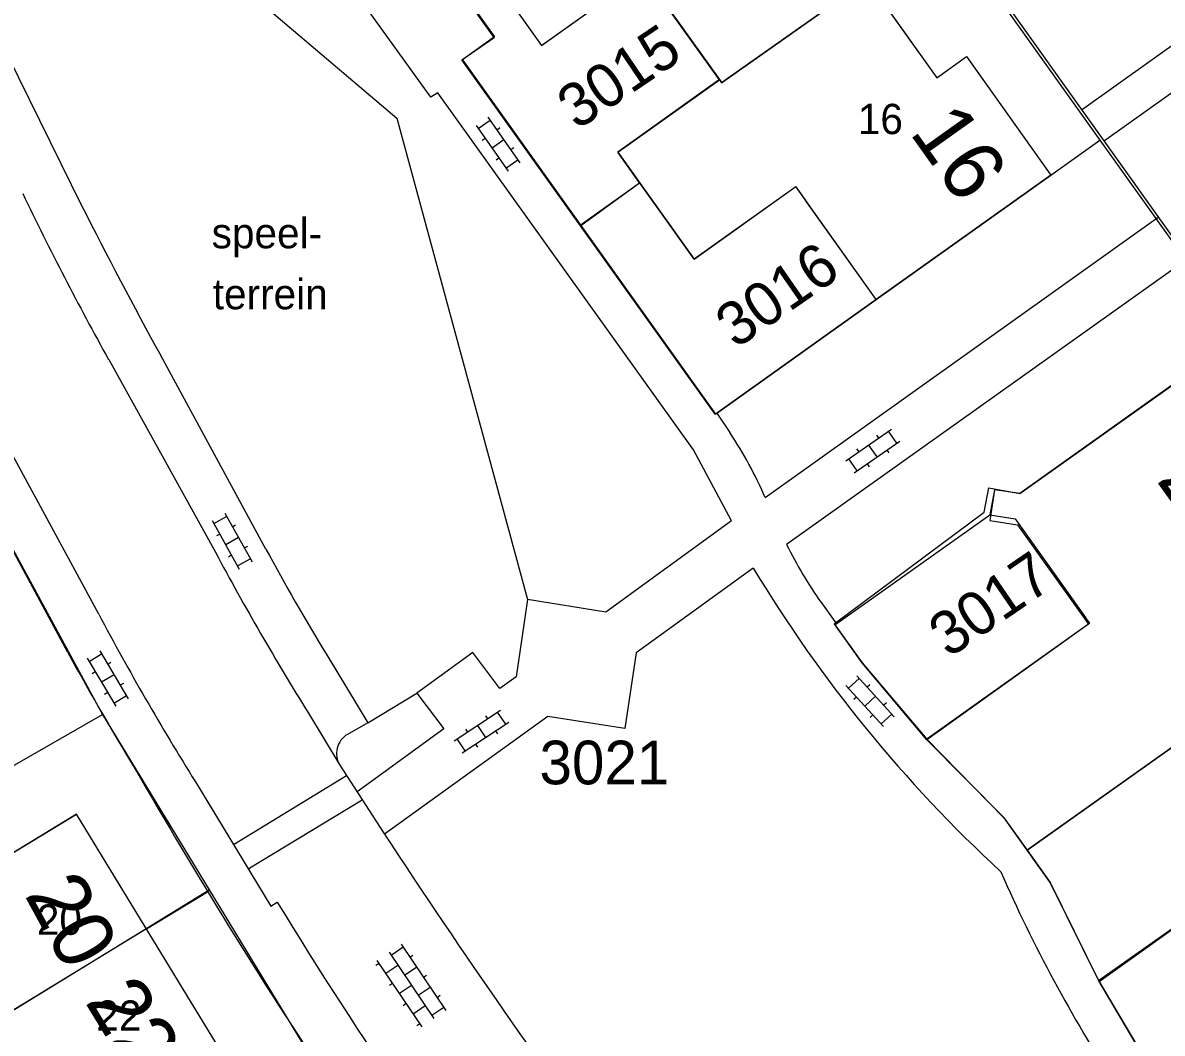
# Model space of a CAD drawing. Extents: x 148816 to 151297, y 399515 to 402500.
# Drawn here: x 150820.58 to 150867.56, y 400797.61 to 400839.28 of the extents above; entities that cross this region are included whole.
import ezdxf

# ---------------------------------------------------------------- set-up
doc = ezdxf.new("R2010")
doc.units = 0
for name, color, linetype in [('B01 Hoofdgebouw  [D] Norm', 7, 'Continuous'), ('B01 Hoofdgebouw  [T] Norm', 7, 'Continuous'), ('B01 hoofgebouw', 7, 'Continuous'), ('B07 Tussenmuur  [T] Norm', 7, 'Continuous'), ('G01 perceelsgrens', 7, 'Continuous'), ('S02 Open verharding  Norm', 7, 'Continuous'), ('T01 Muur  [T] Gem', 7, 'Continuous'), ('T04 Haag heg  [D] Gem', 7, 'Continuous'), ('V00 Kant verharding algemeen  [T] Norm', 7, 'Continuous'), ('V00 Kant verharding algemeen secundair  [T] Gem', 7, 'Continuous'), ('Z01 perceelnummer', 7, 'Continuous'), ('Z02 huisnummer', 7, 'Continuous'), ('Z02 Huisnummer  [Tekst] Norm', 7, 'Continuous'), ('Z19 Overige Tekst  [Tekst] Gem', 7, 'Continuous')]:
    doc.layers.add(name, color=color, linetype=linetype)

msp = doc.modelspace()

# ---------------------------------------------------------------- linework, layer by layer
at = {"layer": 'B01 Hoofdgebouw  [D] Norm'}
msp.add_line((150855.77, 400827.864), (150852.45, 400832.523), dxfattribs=at)
for points in [[(150810.807, 400882.052), (150816.882, 400873.519), (150821.075, 400876.509), (150827.52, 400867.472), (150823.327, 400864.482), (150829.424, 400855.933), (150833.617, 400858.923), (150840.062, 400849.886), (150835.869, 400846.896), (150841.966, 400838.347), (150846.159, 400841.337), (150849.301, 400836.933), (150845.108, 400833.943), (150848.255, 400829.531), (150852.45, 400832.523)], [(150849.301, 400836.933), (150849.387, 400836.81), (150855.388, 400841.052)], [(150861.691, 400819.866), (150860.644, 400820.024), (150860.452, 400818.748), (150861.599, 400818.575), (150864.523, 400814.484), (150857.861, 400809.715)], [(150864.961, 400799.739), (150871.598, 400804.484), (150874.523, 400800.392), (150874.36, 400799.254), (150875.489, 400799.037), (150878.426, 400794.929), (150871.777, 400790.176)]]:
    msp.add_lwpolyline(points, dxfattribs=at)
at = {"layer": 'B01 Hoofdgebouw  [T] Norm'}
for p, q in [((150855.302, 400841.175), (150858.268, 400837.011)), ((150858.268, 400837.011), (150859.49, 400837.882)), ((150859.49, 400837.882), (150862.971, 400832.996)), ((150862.971, 400832.996), (150855.77, 400827.864)), ((150855.77, 400827.864), (150849.141, 400823.133)), ((150861.691, 400819.866), (150868.759, 400824.898)), ((150854.069, 400814.448), (150860.492, 400819.014)), ((150861.05, 400806.492), (150857.861, 400809.715)), ((150818.615, 400804.104), (150822.79, 400806.65)), ((150828.57, 400797.17), (150822.79, 400806.65)), ((150862.942, 400803.828), (150861.05, 400806.492)), ((150864.947, 400799.767), (150862.942, 400803.828))]:
    msp.add_line(p, q, dxfattribs=at)
at = {"layer": 'B01 hoofgebouw'}
for points in [[(150813.709, 400877.98), (150810.807, 400882.052), (150814.993, 400885.035), (150811.674, 400889.693), (150818.874, 400894.823), (150822.36, 400889.93), (150821.139, 400889.058), (150826.904, 400880.987), (150828.125, 400881.859), (150834.912, 400872.337), (150833.699, 400871.471), (150839.453, 400863.412), (150840.666, 400864.278), (150847.464, 400854.744), (150846.242, 400853.873), (150851.995, 400845.805), (150853.217, 400846.676), (150856.524, 400842.046), (150855.302, 400841.175), (150858.268, 400837.011), (150859.49, 400837.882), (150862.971, 400832.996), (150855.77, 400827.864), (150852.868, 400831.936)], [(150852.449, 400832.518), (150848.259, 400829.527), (150845.111, 400833.937), (150849.301, 400836.927), (150846.16, 400841.329), (150841.978, 400838.344), (150835.881, 400846.887), (150840.079, 400849.883), (150833.634, 400858.914), (150829.436, 400855.918), (150823.339, 400864.461), (150827.537, 400867.457), (150821.092, 400876.488), (150816.902, 400873.497), (150813.709, 400877.98)], [(150815.331, 400791.053), (150817.85, 400786.92), (150826.07, 400791.93), (150824.39, 400794.62), (150828.57, 400797.17), (150822.79, 400806.65), (150818.615, 400804.104), (150816.989, 400806.797), (150815.502, 400809.539), (150819.8, 400811.87), (150814.49, 400821.66), (150810.2, 400819.333), (150808.738, 400822.041), (150807.367, 400824.812), (150811.75, 400826.98), (150806.81, 400836.97), (150802.47, 400834.85), (150801.04, 400837.65), (150792.4, 400833.41), (150794.553, 400829.065)], [(150852.449, 400832.518), (150852.868, 400831.936)], [(150885.472, 400784.903), (150888.41, 400780.777), (150888.213, 400779.634), (150889.484, 400779.413), (150889.663, 400780.456), (150896.804, 400785.528), (150892.477, 400791.603), (150890.587, 400790.257), (150885.121, 400797.935), (150887.011, 400799.281), (150878.555, 400811.15), (150876.655, 400809.799), (150871.194, 400817.481), (150873.094, 400818.832), (150868.759, 400824.898), (150861.691, 400819.866), (150860.644, 400820.024), (150860.45, 400818.983), (150861.496, 400818.825), (150864.403, 400814.758)], [(150864.575, 400814.516), (150857.85, 400809.74), (150861.05, 400806.48), (150861.993, 400805.158), (150862.94, 400803.83), (150864.94, 400799.78), (150871.616, 400804.506), (150874.534, 400800.41), (150874.356, 400799.234), (150875.491, 400799.01), (150878.421, 400794.898), (150871.77, 400790.19), (150874.97, 400786.93), (150875.909, 400785.617), (150876.85, 400784.3), (150878.87, 400780.18), (150885.534, 400784.905)], [(150864.575, 400814.516), (150864.403, 400814.758)]]:
    msp.add_lwpolyline(points, dxfattribs=at)
at = {"layer": 'B07 Tussenmuur  [T] Norm'}
for p, q in [((150873.924, 400813.639), (150861.998, 400805.157)), ((150825.68, 400801.91), (150816.989, 400796.611))]:
    msp.add_line(p, q, dxfattribs=at)
at = {"layer": 'G01 perceelsgrens'}
for points in [[(150843.584, 400830.92), (150846.011, 400832.677), (150845.111, 400833.937), (150849.301, 400836.927), (150849.388, 400836.805), (150855.389, 400841.053), (150855.302, 400841.175), (150858.54, 400843.483)], [(150858.54, 400843.483), (150864.99, 400834.435)], [(150837.799, 400841.816), (150840.026, 400838.696), (150838.708, 400837.755), (150843.584, 400830.92)], [(150855.77, 400827.864), (150862.971, 400832.996), (150864.99, 400834.435)], [(150864.99, 400834.435), (150870.779, 400826.336)], [(150843.584, 400830.92), (150849.141, 400823.133)], [(150849.141, 400823.133), (150855.77, 400827.864)], [(150854.04, 400814.49), (150860.225, 400819.092), (150860.412, 400820.101), (150861.688, 400819.864), (150870.779, 400826.336)], [(150819.825, 400818.209), (150823.86, 400810.75)], [(150861.993, 400805.158), (150877.84, 400816.412)], [(150854.04, 400814.49), (150855.19, 400812.88), (150857.85, 400809.74), (150861.05, 400806.48), (150861.993, 400805.158)], [(150801.445, 400797.745), (150808.65, 400802.03), (150823.86, 400810.75)], [(150823.86, 400810.75), (150828.257, 400803.524)], [(150861.993, 400805.158), (150862.94, 400803.83), (150864.94, 400799.78), (150866.95, 400796.38), (150868.072, 400794.786)], [(150806.077, 400789.899), (150816.983, 400796.604), (150828.257, 400803.524)], [(150828.257, 400803.524), (150833.42, 400795.04)]]:
    msp.add_lwpolyline(points, dxfattribs=at)
at = {"layer": 'S02 Open verharding  Norm'}
for p, q in [((150839.266, 400835.045), (150840.586, 400833.161)), ((150839.352, 400834.922), (150839.844, 400835.266)), ((150839.758, 400835.389), (150841.078, 400833.505)), ((150840.254, 400834.943), (150840.131, 400834.857)), ((150839.639, 400834.512), (150839.517, 400834.426)), ((150840.418, 400834.447), (150839.926, 400834.103)), ((150840.827, 400834.124), (150840.705, 400834.038)), ((150840.213, 400833.693), (150840.09, 400833.607)), ((150840.5, 400833.284), (150840.992, 400833.628)), ((150854.513, 400821.21), (150856.4, 400822.524)), ((150856.62, 400821.946), (150856.277, 400822.439)), ((150854.856, 400820.718), (150856.743, 400822.032)), ((150855.781, 400822.276), (150855.867, 400822.153)), ((150854.961, 400821.704), (150855.046, 400821.581)), ((150855.457, 400821.867), (150855.799, 400821.375)), ((150856.21, 400821.661), (150856.295, 400821.538)), ((150854.979, 400820.803), (150854.636, 400821.296)), ((150855.389, 400821.089), (150855.475, 400820.966)), ((150828.382, 400818.758), (150829.505, 400816.751)), ((150828.455, 400818.627), (150828.978, 400818.92)), ((150828.905, 400819.051), (150830.028, 400817.044)), ((150828.699, 400818.191), (150828.568, 400818.118)), ((150829.354, 400818.557), (150829.223, 400818.484)), ((150829.467, 400818.047), (150828.943, 400817.755)), ((150829.842, 400817.684), (150829.711, 400817.611)), ((150829.187, 400817.318), (150829.056, 400817.245)), ((150829.432, 400816.882), (150829.955, 400817.175)), ((150823.232, 400813.071), (150824.41, 400811.096)), ((150823.309, 400812.942), (150823.825, 400813.25)), ((150823.748, 400813.378), (150824.926, 400811.403)), ((150823.565, 400812.513), (150823.436, 400812.436)), ((150824.209, 400812.897), (150824.081, 400812.82)), ((150824.337, 400812.391), (150823.821, 400812.083)), ((150824.722, 400812.038), (150824.593, 400811.961)), ((150854.621, 400811.84), (150855.064, 400812.245)), ((150854.963, 400812.355), (150856.514, 400810.657)), ((150824.077, 400811.654), (150823.949, 400811.577)), ((150854.52, 400811.951), (150856.071, 400810.253)), ((150855.512, 400811.977), (150855.401, 400811.875)), ((150824.333, 400811.224), (150824.849, 400811.532)), ((150854.958, 400811.471), (150854.848, 400811.37)), ((150855.739, 400811.506), (150855.295, 400811.102)), ((150856.186, 400811.238), (150856.076, 400811.137)), ((150838.366, 400809.667), (150840.282, 400810.939)), ((150839.658, 400810.704), (150839.741, 400810.58)), ((150840.489, 400810.356), (150840.157, 400810.856)), ((150855.633, 400810.733), (150855.522, 400810.631)), ((150855.97, 400810.363), (150856.413, 400810.768)), ((150838.698, 400809.167), (150840.614, 400810.439)), ((150838.825, 400810.151), (150838.908, 400810.026)), ((150839.324, 400810.303), (150839.656, 400809.803)), ((150838.823, 400809.25), (150838.491, 400809.75)), ((150840.072, 400810.08), (150840.155, 400809.955)), ((150839.239, 400809.526), (150839.322, 400809.402)), ((150836.175, 400801.283), (150838.025, 400798.55)), ((150835.678, 400800.946), (150837.528, 400798.214)), ((150836.259, 400801.158), (150835.762, 400800.822)), ((150836.539, 400800.744), (150836.663, 400800.829)), ((150835.265, 400800.486), (150835.141, 400800.401)), ((150835.181, 400800.61), (150837.031, 400797.877)), ((150836.042, 400800.408), (150835.545, 400800.072)), ((150836.819, 400800.33), (150836.323, 400799.994)), ((150837.1, 400799.916), (150837.224, 400800.001)), ((150835.826, 400799.658), (150835.702, 400799.573)), ((150836.603, 400799.58), (150836.106, 400799.244)), ((150837.38, 400799.502), (150836.883, 400799.166)), ((150837.661, 400799.088), (150837.785, 400799.173)), ((150836.387, 400798.83), (150836.262, 400798.745)), ((150836.667, 400798.416), (150837.164, 400798.752)), ((150837.941, 400798.674), (150837.444, 400798.338)), ((150836.947, 400798.002), (150836.823, 400797.917))]:
    msp.add_line(p, q, dxfattribs=at)
at = {"layer": 'T01 Muur  [T] Gem'}
for p, q in [((150840.008, 400838.673), (150835.578, 400844.893)), ((150855.193, 400812.878), (150854.057, 400814.469)), ((150857.861, 400809.715), (150855.193, 400812.878)), ((150866.955, 400796.368), (150864.947, 400799.767))]:
    msp.add_line(p, q, dxfattribs=at)
msp.add_lwpolyline([(150849.127, 400823.143), (150838.68, 400837.752), (150840.008, 400838.673)], dxfattribs=at)
at = {"layer": 'T04 Haag heg  [D] Gem'}
for p, q in [((150843.556, 400830.933), (150846.007, 400832.681)), ((150825.68, 400801.91), (150828.199, 400803.446))]:
    msp.add_line(p, q, dxfattribs=at)
at = {"layer": 'V00 Kant verharding algemeen  [T] Norm'}
for p, q in [((150818.533, 400899.832), (150900.496, 400784.817)), ((150818.428, 400841.003), (150823, 400831.743)), ((150851.19, 400819.7), (150867.402, 400831.256)), ((150868.619, 400829.548), (150852.074, 400817.765)), ((150830.595, 400817.577), (150826.264, 400825.552)), ((150822.433, 400813.31), (150817.179, 400823.006)), ((150823.706, 400814.885), (150819.4, 400822.834)), ((150849.203, 400823.177), (150849.729, 400822.387)), ((150849.801, 400818.741), (150848.234, 400821.663)), ((150849.801, 400818.741), (150844.615, 400814.979)), ((150850.698, 400816.794), (150845.864, 400813.291)), ((150841.39, 400815.501), (150840.922, 400812.306)), ((150844.615, 400814.979), (150841.39, 400815.501)), ((150853.51, 400815.357), (150854.125, 400814.488)), ((150833.084, 400813.252), (150834.81, 400810.412)), ((150839.133, 400813.307), (150836.828, 400811.634)), ((150840.253, 400811.829), (150839.133, 400813.307)), ((150845.864, 400813.291), (150845.404, 400810.181)), ((150840.922, 400812.306), (150840.253, 400811.829)), ((150834.81, 400810.412), (150836.828, 400811.634)), ((150836.828, 400811.634), (150837.939, 400810.158)), ((150842.23, 400810.668), (150835.49, 400805.825)), ((150845.404, 400810.181), (150842.23, 400810.668)), ((150834.81, 400810.412), (150833.967, 400809.931)), ((150837.939, 400810.158), (150834.362, 400807.563)), ((150830.802, 400802.848), (150831.068, 400803.009))]:
    msp.add_line(p, q, dxfattribs=at)
for points in [[(150812.291, 400856.163), (150825.304, 400844.436), (150836.004, 400835.342), (150841.39, 400815.501)], [(150848.234, 400821.663), (150837.694, 400836.385), (150837.403, 400836.207), (150832.262, 400843.363), (150832.597, 400843.578)], [(150827.695, 400807.977), (150830.802, 400802.848)]]:
    msp.add_lwpolyline(points, dxfattribs=at)
for centre, radius, start, end in [((151026.447, 400935.048), 228.172, 206.9202, 208.6777), ((150835.315, 400812.809), 17.306, 23.4645, 33.6039), ((150868.01, 400825.636), 17.774, 206.2859, 215.3332), ((150920.989, 400866.72), 102.889, 208.5305, 211.30959), ((150899.861, 400846.45), 57.415, 211.09908, 227.27612), ((150928.268, 400870.658), 118.507, 208.0754, 211.93286), ((150946.184, 400881.509), 141.299, 208.85891, 211.28436), ((150834.413, 400809.149), 0.9, 119.7298, 212.5615), ((151089.83, 400972.253), 303.952, 212.56149, 215.91306), ((151017.561, 400918.464), 221.556, 209.86633, 213.82628), ((150917.033, 400828.826), 61.263, 203.62912, 212.96537), ((150990.084, 400900.179), 186.355, 211.42782, 217.46871)]:
    msp.add_arc(centre, radius, start, end, dxfattribs=at)
at = {"layer": 'V00 Kant verharding algemeen secundair  [T] Gem'}
for p, q in [((150868.543, 400838.738), (150864.273, 400835.696)), ((150869.846, 400837.738), (150865.185, 400834.417)), ((150824.117, 400825.39), (150828.518, 400817.452)), ((150832.36, 400810.802), (150833.654, 400808.665)), ((150829.26, 400805.393), (150833.93, 400808.235)), ((150829.866, 400804.389), (150834.571, 400807.239))]:
    msp.add_line(p, q, dxfattribs=at)
for centre, radius, start, end in [((150931.176, 400885.113), 122.591, 205.55258, 209.15509), ((150928.268, 400870.658), 113.053, 208.0754, 211.96744)]:
    msp.add_arc(centre, radius, start, end, dxfattribs=at)

# ---------------------------------------------------------------- texts
at = {"layer": 'Z01 perceelnummer'}
for s, rotation, p in [('3015', 34.1052, (150843.43, 400834.827)), ('3016', 34.7462, (150849.978, 400825.808)), ('3017', 34.3954, (150858.76, 400813.057))]:
    msp.add_text(s, height=1.8, rotation=rotation, dxfattribs=at).set_placement(p)
msp.add_text('3021', height=1.8, dxfattribs=at).set_placement((150841.882, 400807.875))
at = {"layer": 'Z02 huisnummer'}
for s, rotation, p in [('16', 305.471, (150857.111, 400834.755)), ('22', 305.5177, (150867.289, 400820.419)), ('20', 298.6928, (150820.622, 400803.322)), ('22', 301.3372, (150823.113, 400798.914))]:
    msp.add_text(s, height=2.5, rotation=rotation, dxfattribs=at).set_placement(p)
at = {"layer": 'Z02 Huisnummer  [Tekst] Norm'}
for s, p in [('16', (150855.01, 400834.687)), ('20', (150821.154, 400801.668)), ('22', (150823.607, 400797.711))]:
    msp.add_text(s, height=1.25, dxfattribs=at).set_placement(p)
at = {"layer": 'Z19 Overige Tekst  [Tekst] Gem'}
for s, p in [('speel-', (150828.365, 400829.979)), ('terrein', (150828.411, 400827.464))]:
    msp.add_text(s, height=1.25, dxfattribs=at).set_placement(p)

doc.saveas('drawing.dxf')
